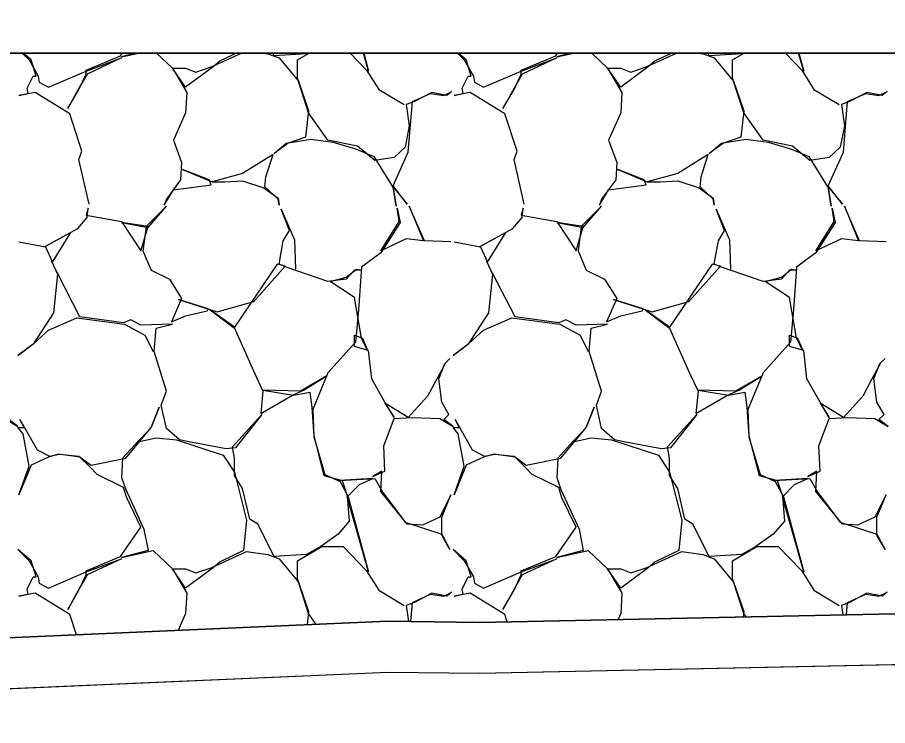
# Model space of a CAD drawing. Extents: x 1574 to 14903, y 7971 to 16537.
# Drawn here: x 4777.146 to 4781.426, y 11501.69 to 11505.176 of the extents above; entities that cross this region are included whole.
import ezdxf

# ---------------------------------------------------------------- set-up
doc = ezdxf.new("R2010")
doc.units = 0
for name, color, linetype in [('DESIGN - EARTHWORK - Shapes', 7, 'Continuous'), ('DESIGN - TRANSPORTATION - Proposed Layout Patterning', 7, 'Continuous'), ('DESIGN - TYPICAL - Finished Grade and Subgrade', 7, 'Continuous'), ('SURVEY - GROUND - Bottom of Topsoil Layer', 7, 'Continuous'), ('SURVEY - GROUND - Top of Ground', 7, 'Continuous')]:
    doc.layers.add(name, color=color, linetype=linetype)

msp = doc.modelspace()

# ---------------------------------------------------------------- linework, layer by layer
at = {"layer": 'DESIGN - EARTHWORK - Shapes'}
msp.add_lwpolyline([(4787.7464, 11502.2881), (4800, 11502.2655), (4813.5039, 11502.2405), (4814.2135, 11502.2247), (4818.1285, 11505), (4766.8294, 11505), (4761.3854, 11502.278), (4772.5653, 11501.9398), (4776.2343, 11502.084), (4778.9681, 11502.2036), (4779.4189, 11502.1975), (4783.5033, 11502.2831), (4784.9881, 11502.2933), (4786.5306, 11502.1327)], close=True, dxfattribs=at)
msp.add_lwpolyline([(4800, 11502.2655), (4787.7464, 11502.2881), (4786.5306, 11502.1327), (4784.9881, 11502.2933), (4783.5033, 11502.2831), (4779.4189, 11502.1975), (4778.9681, 11502.2036), (4776.2343, 11502.084), (4772.5653, 11501.9398), (4761.3854, 11502.278), (4761.3854, 11502.028), (4772.5653, 11501.6898), (4776.2343, 11501.834), (4778.9681, 11501.9536), (4779.4189, 11501.9475), (4783.5033, 11502.0331), (4784.9881, 11502.0433), (4786.5306, 11501.8827), (4787.7464, 11502.0381), (4800, 11502.0155)], dxfattribs=at)
at = {"layer": 'DESIGN - TRANSPORTATION - Proposed Layout Patterning'}
msp.add_line((4818.1285, 11505), (4766.8294, 11505), dxfattribs=at)
for points in [[(4777.4982, 11504.2564), (4777.4482, 11504.4764), (4777.4632, 11504.5164), (4777.4032, 11504.7014), (4777.2332, 11504.8064), (4777.1532, 11504.7914), (4777.1982, 11504.8014), (4777.1932, 11504.8264), (4777.2232, 11504.8864), (4777.2382, 11504.8864), (4777.2132, 11504.9664), (4777.1735, 11505)], [(4777.1696, 11505), (4777.2032, 11504.9664), (4777.2482, 11504.8864), (4777.2532, 11504.8564), (4777.2982, 11504.8314), (4777.4832, 11504.9114), (4777.6582, 11504.9764), (4777.4882, 11504.8964), (4777.4482, 11504.8264), (4777.3932, 11504.7264), (4777.4482, 11504.8214), (4777.4832, 11504.8964), (4777.4832, 11504.9164), (4777.6532, 11504.9864), (4777.6625, 11505)], [(4777.7272, 11505), (4777.6582, 11504.9814), (4777.7405, 11505)], [(4777.8305, 11505), (4777.9082, 11504.9264), (4777.9782, 11504.8064), (4777.9732, 11504.7064), (4777.9132, 11504.5714), (4777.9532, 11504.4614), (4777.9482, 11504.3764), (4777.8782, 11504.2814), (4777.8682, 11504.2514), (4777.9132, 11504.3264), (4778.0982, 11504.3514), (4778.0882, 11504.3764), (4777.9582, 11504.4264), (4778.1032, 11504.3664), (4778.1682, 11504.3664), (4778.2532, 11504.3714), (4778.3582, 11504.3364), (4778.4282, 11504.2864), (4778.4332, 11504.2514), (4778.4282, 11504.2814), (4778.3632, 11504.3414), (4778.3682, 11504.3914), (4778.4032, 11504.5014), (4778.2532, 11504.4064), (4778.1032, 11504.3664)], [(4778.2239, 11505), (4778.1432, 11504.9614), (4778.1082, 11504.9314), (4777.9732, 11504.8314), (4777.9082, 11504.9264), (4777.9732, 11504.9264), (4778.0232, 11504.9064), (4778.0982, 11504.9314), (4778.2482, 11505)], [(4778.353, 11505), (4778.3782, 11504.9964), (4778.4332, 11504.9764), (4778.5282, 11504.8614), (4778.5782, 11504.7164), (4778.5632, 11504.5864), (4778.4782, 11504.5564), (4778.4082, 11504.5064), (4778.4682, 11504.5564), (4778.5882, 11504.5764), (4778.6982, 11504.5614), (4778.8132, 11504.5264), (4778.8982, 11504.4914), (4778.9932, 11504.3364), (4779.0082, 11504.2464), (4778.9932, 11504.3414), (4779.0632, 11504.2564), (4778.9932, 11504.3464), (4779.0682, 11504.5114), (4779.0882, 11504.7614), (4779.1782, 11504.8014), (4779.2432, 11504.7914), (4779.2832, 11504.8114), (4779.2582, 11504.7914), (4779.1832, 11504.8064), (4779.0982, 11504.7614), (4779.0582, 11504.7464), (4779.0732, 11504.6414), (4779.0532, 11504.5364), (4778.9982, 11504.4864), (4778.9032, 11504.4714), (4778.8182, 11504.5414), (4778.6732, 11504.5714), (4778.5782, 11504.7064), (4778.5232, 11504.8764), (4778.5232, 11504.9664), (4778.5808, 11505)], [(4778.5745, 11505), (4778.5682, 11504.9964), (4778.4082, 11504.9864), (4778.4014, 11505)], [(4778.7831, 11505), (4778.8632, 11504.9164), (4778.9232, 11504.8214), (4779.0482, 11504.7464)], [(4778.8492, 11505), (4778.8732, 11504.9114), (4778.848, 11505)], [(4779.6382, 11504.2564), (4779.5882, 11504.4764), (4779.6032, 11504.5164), (4779.5432, 11504.7014), (4779.3732, 11504.8064), (4779.2932, 11504.7914), (4779.3382, 11504.8014), (4779.3332, 11504.8264), (4779.3632, 11504.8864), (4779.3782, 11504.8864), (4779.3532, 11504.9664), (4779.3135, 11505)], [(4779.3096, 11505), (4779.3432, 11504.9664), (4779.3882, 11504.8864), (4779.3932, 11504.8564), (4779.4382, 11504.8314), (4779.6232, 11504.9114), (4779.7982, 11504.9764), (4779.6282, 11504.8964), (4779.5882, 11504.8264), (4779.5332, 11504.7264), (4779.5882, 11504.8214), (4779.6232, 11504.8964), (4779.6232, 11504.9164), (4779.7932, 11504.9864), (4779.8025, 11505)], [(4779.8672, 11505), (4779.7982, 11504.9814), (4779.8805, 11505)], [(4779.9705, 11505), (4780.0482, 11504.9264), (4780.1182, 11504.8064), (4780.1132, 11504.7064), (4780.0532, 11504.5714), (4780.0932, 11504.4614), (4780.0882, 11504.3764), (4780.0182, 11504.2814), (4780.0082, 11504.2514), (4780.0532, 11504.3264), (4780.2382, 11504.3514), (4780.2282, 11504.3764), (4780.0982, 11504.4264), (4780.2432, 11504.3664), (4780.3082, 11504.3664), (4780.3932, 11504.3714), (4780.4982, 11504.3364), (4780.5682, 11504.2864), (4780.5732, 11504.2514), (4780.5682, 11504.2814), (4780.5032, 11504.3414), (4780.5082, 11504.3914), (4780.5432, 11504.5014), (4780.3932, 11504.4064), (4780.2432, 11504.3664)], [(4780.3639, 11505), (4780.2832, 11504.9614), (4780.2482, 11504.9314), (4780.1132, 11504.8314), (4780.0482, 11504.9264), (4780.1132, 11504.9264), (4780.1632, 11504.9064), (4780.2382, 11504.9314), (4780.3882, 11505)], [(4780.493, 11505), (4780.5182, 11504.9964), (4780.5732, 11504.9764), (4780.6682, 11504.8614), (4780.7182, 11504.7164), (4780.7032, 11504.5864), (4780.6182, 11504.5564), (4780.5482, 11504.5064), (4780.6082, 11504.5564), (4780.7282, 11504.5764), (4780.8382, 11504.5614), (4780.9532, 11504.5264), (4781.0382, 11504.4914), (4781.1332, 11504.3364), (4781.1482, 11504.2464), (4781.1332, 11504.3414), (4781.2032, 11504.2564), (4781.1332, 11504.3464), (4781.2082, 11504.5114), (4781.2282, 11504.7614), (4781.3182, 11504.8014), (4781.3832, 11504.7914), (4781.4232, 11504.8114), (4781.3982, 11504.7914), (4781.3232, 11504.8064), (4781.2382, 11504.7614), (4781.1982, 11504.7464), (4781.2132, 11504.6414), (4781.1932, 11504.5364), (4781.1382, 11504.4864), (4781.0432, 11504.4714), (4780.9582, 11504.5414), (4780.8132, 11504.5714), (4780.7182, 11504.7064), (4780.6632, 11504.8764), (4780.6632, 11504.9664), (4780.7208, 11505)], [(4780.7145, 11505), (4780.7082, 11504.9964), (4780.5482, 11504.9864), (4780.5414, 11505)], [(4780.9231, 11505), (4781.0032, 11504.9164), (4781.0632, 11504.8214), (4781.1882, 11504.7464)], [(4780.9892, 11505), (4781.0132, 11504.9114), (4780.988, 11505)], [(4777.1532, 11504.0714), (4777.2832, 11504.0464), (4777.3182, 11503.9714), (4777.4082, 11504.1164), (4777.2782, 11504.0464), (4777.4432, 11504.1364), (4777.4882, 11504.1914), (4777.4932, 11504.2364), (4777.4832, 11504.2014), (4777.6582, 11504.1714), (4777.7532, 11504.0264), (4777.7882, 11504.1464), (4777.6582, 11504.1664), (4777.7882, 11504.1414), (4777.8782, 11504.2464), (4777.7782, 11504.1464), (4777.7632, 11504.0264), (4777.8032, 11503.9314), (4777.8932, 11503.8864), (4777.9532, 11503.7914), (4777.9032, 11503.6764), (4777.9732, 11503.7064), (4778.0782, 11503.7314), (4778.0832, 11503.7414), (4777.9382, 11503.7864), (4778.1282, 11503.7264), (4778.3082, 11503.7764), (4778.4632, 11503.9514), (4778.4232, 11503.9614), (4778.2132, 11503.6514), (4778.0932, 11503.7364), (4778.2132, 11503.6464), (4778.3132, 11503.4214), (4778.3532, 11503.3364), (4778.3432, 11503.2264), (4778.4982, 11503.3164), (4778.5532, 11503.3414), (4778.6682, 11503.4114), (4778.5382, 11503.3364), (4778.3532, 11503.3414), (4778.5032, 11503.3164), (4778.5832, 11503.3314), (4778.5932, 11503.2564), (4778.6032, 11503.1164), (4778.6532, 11502.9214), (4778.7432, 11502.8964), (4778.7682, 11502.8214), (4778.7782, 11502.6964), (4778.7232, 11502.6314), (4778.6382, 11502.5714), (4778.5682, 11502.5314), (4778.4082, 11502.5214), (4778.3282, 11502.6814), (4778.2882, 11502.7064), (4778.2532, 11502.8564), (4778.2132, 11502.9214), (4778.2132, 11503.0064), (4778.2032, 11503.0614), (4778.3482, 11503.2214), (4778.2182, 11503.0564), (4778.1732, 11503.0514), (4777.9882, 11503.0864), (4777.9432, 11503.0964), (4777.8782, 11503.1514), (4777.8532, 11503.2664), (4777.8782, 11503.3364), (4777.8182, 11503.5314), (4777.8282, 11503.6464), (4777.9082, 11503.6664), (4777.7532, 11503.6614), (4777.7032, 11503.6864), (4777.6682, 11503.6714), (4777.4532, 11503.7014), (4777.3432, 11503.9164), (4777.3132, 11503.9764), (4777.3432, 11503.9114), (4777.3232, 11503.7214), (4777.2232, 11503.5664), (4777.1482, 11503.5114), (4777.2282, 11503.5714), (4777.2982, 11503.6364), (4777.4382, 11503.6964), (4777.6732, 11503.6664), (4777.7732, 11503.6114), (4777.8132, 11503.5314)], [(4779.2782, 11504.0714), (4779.1482, 11504.0764), (4779.0732, 11504.2464), (4779.1432, 11504.0764), (4779.0582, 11504.0864), (4778.9332, 11504.0264), (4779.0232, 11504.1714), (4779.0132, 11504.2364), (4779.0282, 11504.1664), (4778.9332, 11504.0164), (4778.8382, 11503.9464), (4778.8232, 11503.7364), (4778.8082, 11503.5764), (4778.6732, 11503.4264), (4778.5982, 11503.2464), (4778.6032, 11503.1114), (4778.6582, 11502.9264), (4778.7332, 11502.8914), (4778.7732, 11502.8164), (4778.8732, 11502.4464), (4778.7682, 11502.8164), (4778.8282, 11502.8764), (4778.8932, 11502.9064), (4778.7282, 11502.8964), (4778.9032, 11502.9064), (4778.9432, 11502.8364), (4779.0532, 11502.6914), (4779.2332, 11502.6314), (4779.2732, 11502.5564), (4779.2332, 11502.6264), (4779.2332, 11502.7164), (4779.2782, 11502.8264), (4779.2232, 11502.7164), (4779.1382, 11502.6764), (4779.0632, 11502.6814), (4778.9332, 11502.8414), (4778.9382, 11502.9414), (4778.8932, 11502.9164), (4778.9532, 11502.9414), (4778.9482, 11503.0664), (4778.9982, 11503.2014), (4779.0882, 11503.2064), (4779.2232, 11503.2014), (4779.2882, 11503.1614), (4779.2432, 11503.1964), (4779.2682, 11503.2214), (4779.2332, 11503.2814), (4779.2182, 11503.3964), (4779.2482, 11503.4714), (4779.2732, 11503.4964), (4779.2532, 11503.4764), (4779.2032, 11503.3864), (4779.1632, 11503.3114), (4779.0682, 11503.2064), (4778.9532, 11503.2764), (4778.9982, 11503.2064), (4778.9532, 11503.2814), (4778.8882, 11503.3964), (4778.8732, 11503.5364), (4778.8032, 11503.5564), (4778.8032, 11503.6114), (4778.8432, 11503.5964), (4778.8682, 11503.5364), (4778.8382, 11503.5964), (4778.8032, 11503.7964), (4778.6832, 11503.8764), (4778.7632, 11503.8964), (4778.8132, 11503.9364), (4778.8382, 11503.9314), (4778.8032, 11503.9314), (4778.7632, 11503.8864), (4778.6732, 11503.8764), (4778.4682, 11503.9464), (4778.4332, 11503.9614), (4778.4532, 11504.0764), (4778.4832, 11504.1264), (4778.4432, 11504.2314), (4778.5082, 11504.0814), (4778.5132, 11503.9364)], [(4779.2932, 11504.0714), (4779.4232, 11504.0464), (4779.4582, 11503.9714), (4779.5482, 11504.1164), (4779.4182, 11504.0464), (4779.5832, 11504.1364), (4779.6282, 11504.1914), (4779.6332, 11504.2364), (4779.6232, 11504.2014), (4779.7982, 11504.1714), (4779.8932, 11504.0264), (4779.9282, 11504.1464), (4779.7982, 11504.1664), (4779.9282, 11504.1414), (4780.0182, 11504.2464), (4779.9182, 11504.1464), (4779.9032, 11504.0264), (4779.9432, 11503.9314), (4780.0332, 11503.8864), (4780.0932, 11503.7914), (4780.0432, 11503.6764), (4780.1132, 11503.7064), (4780.2182, 11503.7314), (4780.2232, 11503.7414), (4780.0782, 11503.7864), (4780.2682, 11503.7264), (4780.4482, 11503.7764), (4780.6032, 11503.9514), (4780.5632, 11503.9614), (4780.3532, 11503.6514), (4780.2332, 11503.7364), (4780.3532, 11503.6464), (4780.4532, 11503.4214), (4780.4932, 11503.3364), (4780.4832, 11503.2264), (4780.6382, 11503.3164), (4780.6932, 11503.3414), (4780.8082, 11503.4114), (4780.6782, 11503.3364), (4780.4932, 11503.3414), (4780.6432, 11503.3164), (4780.7232, 11503.3314), (4780.7332, 11503.2564), (4780.7432, 11503.1164), (4780.7932, 11502.9214), (4780.8832, 11502.8964), (4780.9082, 11502.8214), (4780.9182, 11502.6964), (4780.8632, 11502.6314), (4780.7782, 11502.5714), (4780.7082, 11502.5314), (4780.5482, 11502.5214), (4780.4682, 11502.6814), (4780.4282, 11502.7064), (4780.3932, 11502.8564), (4780.3532, 11502.9214), (4780.3532, 11503.0064), (4780.3432, 11503.0614), (4780.4882, 11503.2214), (4780.3582, 11503.0564), (4780.3132, 11503.0514), (4780.1282, 11503.0864), (4780.0832, 11503.0964), (4780.0182, 11503.1514), (4779.9932, 11503.2664), (4780.0182, 11503.3364), (4779.9582, 11503.5314), (4779.9682, 11503.6464), (4780.0482, 11503.6664), (4779.8932, 11503.6614), (4779.8432, 11503.6864), (4779.8082, 11503.6714), (4779.5932, 11503.7014), (4779.4832, 11503.9164), (4779.4532, 11503.9764), (4779.4832, 11503.9114), (4779.4632, 11503.7214), (4779.3632, 11503.5664), (4779.2882, 11503.5114), (4779.3682, 11503.5714), (4779.4382, 11503.6364), (4779.5782, 11503.6964), (4779.8132, 11503.6664), (4779.9132, 11503.6114), (4779.9532, 11503.5314)], [(4781.4182, 11504.0714), (4781.2882, 11504.0764), (4781.2132, 11504.2464), (4781.2832, 11504.0764), (4781.1982, 11504.0864), (4781.0732, 11504.0264), (4781.1632, 11504.1714), (4781.1532, 11504.2364), (4781.1682, 11504.1664), (4781.0732, 11504.0164), (4780.9782, 11503.9464), (4780.9632, 11503.7364), (4780.9482, 11503.5764), (4780.8132, 11503.4264), (4780.7382, 11503.2464), (4780.7432, 11503.1114), (4780.7982, 11502.9264), (4780.8732, 11502.8914), (4780.9132, 11502.8164), (4781.0132, 11502.4464), (4780.9082, 11502.8164), (4780.9682, 11502.8764), (4781.0332, 11502.9064), (4780.8682, 11502.8964), (4781.0432, 11502.9064), (4781.0832, 11502.8364), (4781.1932, 11502.6914), (4781.3732, 11502.6314), (4781.4132, 11502.5564), (4781.3732, 11502.6264), (4781.3732, 11502.7164), (4781.4182, 11502.8264), (4781.3632, 11502.7164), (4781.2782, 11502.6764), (4781.2032, 11502.6814), (4781.0732, 11502.8414), (4781.0782, 11502.9414), (4781.0332, 11502.9164), (4781.0932, 11502.9414), (4781.0882, 11503.0664), (4781.1382, 11503.2014), (4781.2282, 11503.2064), (4781.3632, 11503.2014), (4781.4282, 11503.1614), (4781.3832, 11503.1964), (4781.4082, 11503.2214), (4781.3732, 11503.2814), (4781.3582, 11503.3964), (4781.3882, 11503.4714), (4781.4132, 11503.4964), (4781.3932, 11503.4764), (4781.3432, 11503.3864), (4781.3032, 11503.3114), (4781.2082, 11503.2064), (4781.0932, 11503.2764), (4781.1382, 11503.2064), (4781.0932, 11503.2814), (4781.0282, 11503.3964), (4781.0132, 11503.5364), (4780.9432, 11503.5564), (4780.9432, 11503.6114), (4780.9832, 11503.5964), (4781.0082, 11503.5364), (4780.9782, 11503.5964), (4780.9432, 11503.7964), (4780.8232, 11503.8764), (4780.9032, 11503.8964), (4780.9532, 11503.9364), (4780.9782, 11503.9314), (4780.9432, 11503.9314), (4780.9032, 11503.8864), (4780.8132, 11503.8764), (4780.6082, 11503.9464), (4780.5732, 11503.9614), (4780.5932, 11504.0764), (4780.6232, 11504.1264), (4780.5832, 11504.2314), (4780.6482, 11504.0814), (4780.6532, 11503.9364)], [(4777.4356, 11502.1365), (4777.4032, 11502.2364), (4777.2332, 11502.3414), (4777.1532, 11502.3264), (4777.1982, 11502.3364), (4777.1932, 11502.3614), (4777.2232, 11502.4214), (4777.2382, 11502.4214), (4777.2132, 11502.5014), (4777.1482, 11502.5564), (4777.2032, 11502.5014), (4777.2482, 11502.4214), (4777.2532, 11502.3914), (4777.2982, 11502.3664), (4777.4832, 11502.4464), (4777.6582, 11502.5114), (4777.4882, 11502.4314), (4777.4482, 11502.3614), (4777.3932, 11502.2614), (4777.4482, 11502.3564), (4777.4832, 11502.4314), (4777.4832, 11502.4514), (4777.6532, 11502.5214), (4777.7532, 11502.6664), (4777.6832, 11502.8114), (4777.6682, 11502.8614), (4777.5382, 11502.9264), (4777.4982, 11502.9664), (4777.4532, 11503.0114), (4777.3482, 11503.0264), (4777.2982, 11503.0114), (4777.2132, 11502.9714), (4777.1532, 11502.8264), (4777.2032, 11502.9664), (4777.1732, 11503.1264), (4777.1482, 11503.1564), (4777.1782, 11503.1564), (4777.1582, 11503.1964), (4777.2432, 11503.0464), (4777.3032, 11503.0164), (4777.3532, 11503.0264), (4777.4482, 11503.0164), (4777.5082, 11502.9714), (4777.6782, 11503.0064), (4777.8032, 11503.1564), (4777.8432, 11503.2564), (4777.8032, 11503.1564), (4777.7232, 11503.0714), (4777.6632, 11503.0064), (4777.6582, 11502.9114), (4777.6782, 11502.8514), (4777.7682, 11502.6564), (4777.7882, 11502.5514), (4777.6582, 11502.5164), (4777.8132, 11502.5514), (4777.9082, 11502.4614), (4777.9782, 11502.3414), (4777.9732, 11502.2414), (4777.9363, 11502.1584)], [(4779.5549, 11502.2003), (4779.5432, 11502.2364), (4779.3732, 11502.3414), (4779.2932, 11502.3264), (4779.3382, 11502.3364), (4779.3332, 11502.3614), (4779.3632, 11502.4214), (4779.3782, 11502.4214), (4779.3532, 11502.5014), (4779.2882, 11502.5564), (4779.3432, 11502.5014), (4779.3882, 11502.4214), (4779.3932, 11502.3914), (4779.4382, 11502.3664), (4779.6232, 11502.4464), (4779.7982, 11502.5114), (4779.6282, 11502.4314), (4779.5882, 11502.3614), (4779.5332, 11502.2614), (4779.5882, 11502.3564), (4779.6232, 11502.4314), (4779.6232, 11502.4514), (4779.7932, 11502.5214), (4779.8932, 11502.6664), (4779.8232, 11502.8114), (4779.8082, 11502.8614), (4779.6782, 11502.9264), (4779.6382, 11502.9664), (4779.5932, 11503.0114), (4779.4882, 11503.0264), (4779.4382, 11503.0114), (4779.3532, 11502.9714), (4779.2932, 11502.8264), (4779.3432, 11502.9664), (4779.3132, 11503.1264), (4779.2882, 11503.1564), (4779.3182, 11503.1564), (4779.2982, 11503.1964), (4779.3832, 11503.0464), (4779.4432, 11503.0164), (4779.4932, 11503.0264), (4779.5882, 11503.0164), (4779.6482, 11502.9714), (4779.8182, 11503.0064), (4779.9432, 11503.1564), (4779.9832, 11503.2564), (4779.9432, 11503.1564), (4779.8632, 11503.0714), (4779.8032, 11503.0064), (4779.7982, 11502.9114), (4779.8182, 11502.8514), (4779.9082, 11502.6564), (4779.9282, 11502.5514), (4779.7982, 11502.5164), (4779.9532, 11502.5514), (4780.0482, 11502.4614), (4780.1182, 11502.3414), (4780.1132, 11502.2414), (4780.1, 11502.2118)], [(4777.0832, 11503.2014), (4777.1482, 11503.1614), (4777.1032, 11503.1964)], [(4777.7382, 11503.0864), (4777.8282, 11503.1064), (4777.9282, 11503.0964), (4778.1582, 11503.0214), (4778.2132, 11502.9364), (4778.2732, 11502.7014), (4778.2582, 11502.5514), (4778.1432, 11502.4964), (4778.1082, 11502.4664), (4777.9732, 11502.3664), (4777.9082, 11502.4614), (4777.9732, 11502.4614), (4778.0232, 11502.4414), (4778.0982, 11502.4664), (4778.2732, 11502.5464), (4778.3782, 11502.5314), (4778.4332, 11502.5114), (4778.5282, 11502.3964), (4778.5782, 11502.2514), (4778.5706, 11502.1862)], [(4779.8782, 11503.0864), (4779.9682, 11503.1064), (4780.0682, 11503.0964), (4780.2982, 11503.0214), (4780.3532, 11502.9364), (4780.4132, 11502.7014), (4780.3982, 11502.5514), (4780.2832, 11502.4964), (4780.2482, 11502.4664), (4780.1132, 11502.3664), (4780.0482, 11502.4614), (4780.1132, 11502.4614), (4780.1632, 11502.4414), (4780.2382, 11502.4664), (4780.4132, 11502.5464), (4780.5182, 11502.5314), (4780.5732, 11502.5114), (4780.6682, 11502.3964), (4780.7182, 11502.2514), (4780.7151, 11502.2247)], [(4778.6156, 11502.1881), (4778.5782, 11502.2414), (4778.5232, 11502.4114), (4778.5232, 11502.5014), (4778.6432, 11502.5714), (4778.7482, 11502.5714), (4778.8632, 11502.4514), (4778.9232, 11502.3564), (4779.0482, 11502.2814)], [(4780.7297, 11502.225), (4780.7182, 11502.2414), (4780.6632, 11502.4114), (4780.6632, 11502.5014), (4780.7832, 11502.5714), (4780.8882, 11502.5714), (4781.0032, 11502.4514), (4781.0632, 11502.3564), (4781.1882, 11502.2814)], [(4779.0806, 11502.202), (4779.0882, 11502.2964), (4779.1782, 11502.3364), (4779.2432, 11502.3264), (4779.2832, 11502.3464), (4779.2582, 11502.3264), (4779.1832, 11502.3414), (4779.0982, 11502.2964), (4779.0582, 11502.2814), (4779.0695, 11502.2022)], [(4781.2233, 11502.2353), (4781.2282, 11502.2964), (4781.3182, 11502.3364), (4781.3832, 11502.3264), (4781.4232, 11502.3464), (4781.3982, 11502.3264), (4781.3232, 11502.3414), (4781.2382, 11502.2964), (4781.1982, 11502.2814), (4781.2048, 11502.2349)]]:
    msp.add_lwpolyline(points, dxfattribs=at)
at = {"layer": 'DESIGN - TYPICAL - Finished Grade and Subgrade'}
msp.add_line((4766.8294, 11505), (4818.1285, 11505), dxfattribs=at)
at = {"layer": 'SURVEY - GROUND - Bottom of Topsoil Layer'}
for p, q in [((4779.4189, 11501.9475), (4783.5033, 11502.0331)), ((4776.2343, 11501.834), (4778.9681, 11501.9536)), ((4778.9681, 11501.9536), (4779.4189, 11501.9475))]:
    msp.add_line(p, q, dxfattribs=at)
at = {"layer": 'SURVEY - GROUND - Top of Ground'}
msp.add_lwpolyline([(4760.4762, 11502.3314), (4761.2259, 11502.2828), (4772.5653, 11501.9398), (4776.2343, 11502.084), (4778.9681, 11502.2036), (4779.4189, 11502.1975), (4783.5033, 11502.2831), (4784.9881, 11502.2933), (4786.5306, 11502.1327), (4787.7464, 11502.2881), (4800, 11502.2655), (4813.5039, 11502.2405), (4814.2135, 11502.2247), (4819.7045, 11506.1172), (4820.2167, 11506.4727), (4821.1219, 11506.9469), (4825.6996, 11508.7824), (4827.8942, 11509.0872), (4828.7573, 11509.1452), (4829.6726, 11509.1656)], dxfattribs=at)

doc.saveas('drawing.dxf')
